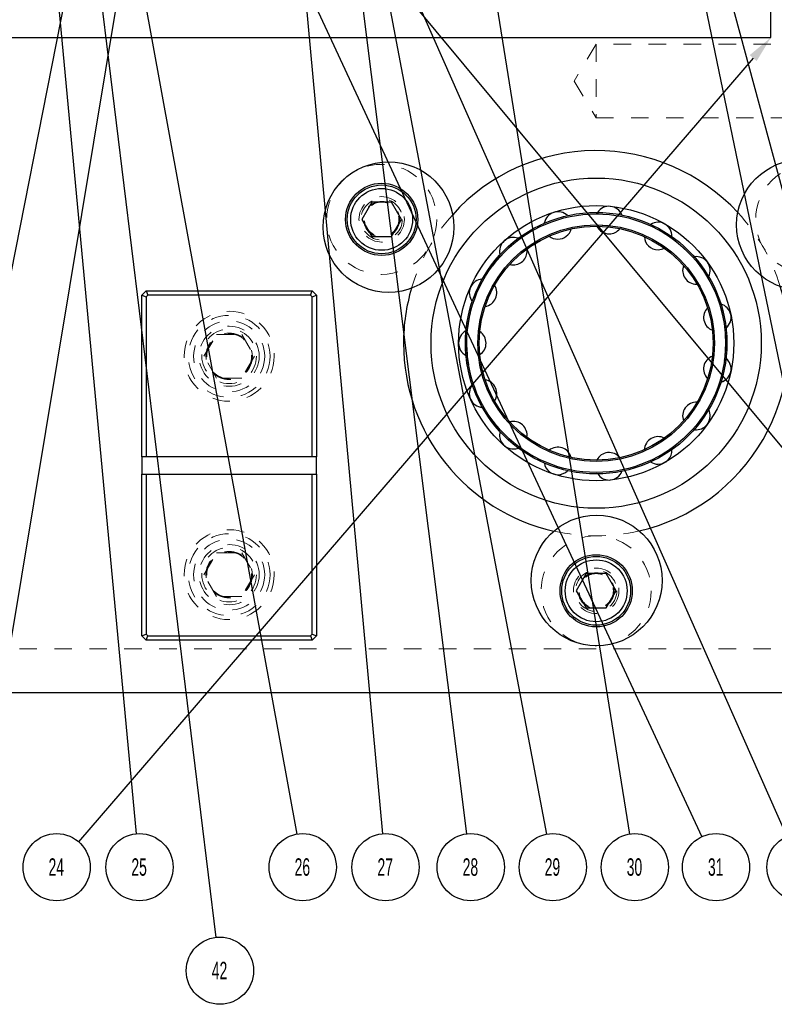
# Model space of a CAD drawing. Header units: inches. Extents: x 1880 to 2363, y -453 to -54.
# Tile 855 of 1056: x 2041.88 to 2046.2, y -76.15 to -70.51. Entities that reach past the tile are written whole.
import ezdxf

# ---------------------------------------------------------------- set-up
doc = ezdxf.new("R2010")
doc.units = ezdxf.units.IN
doc.header["$LTSCALE"] = 0.5
doc.header["$MEASUREMENT"] = 0
doc.linetypes.add('HIDDEN', pattern=[0.225, 0.15, -0.075])
for name, color, linetype in [('DIE-M-S', 8, 'Continuous'), ('DSS-M-S', 53, 'Continuous'), ('SID-M-S', 105, 'Continuous'), ('SVD-M-S', 8, 'Continuous')]:
    doc.layers.add(name, color=color, linetype=linetype)
doc.styles.add('SLDTEXTSTYLE0', font='TXT', dxfattribs={"width": 0.595745})

msp = doc.modelspace()

# ---------------------------------------------------------------- linework, layer by layer
at = {"layer": 'DIE-M-S', "linetype": 'Continuous', "lineweight": 25}
for p, q in [((2046.18179, -70.61607), (2046.18179, -67.99442)), ((2036.06679, -70.61607), (2046.18179, -70.61607))]:
    msp.add_line(p, q, dxfattribs=at)
at = {"layer": 'DSS-M-S', "linetype": 'HIDDEN', "lineweight": 18}
for p, q in [((2045.18179, -70.65512), (2045.05504, -70.86607)), ((2045.18179, -70.65512), (2045.18179, -71.07702)), ((2047.18179, -70.65512), (2045.18179, -70.65512)), ((2045.05504, -70.86607), (2045.18179, -71.07702)), ((2045.18179, -71.07702), (2047.18179, -71.07702)), ((2044.52989, -72.73292), (2044.5344, -72.73304)), ((2045.25587, -73.14958), (2045.2641, -73.14915)), ((2047.18179, -74.11607), (2034.68179, -74.11607))]:
    msp.add_line(p, q, dxfattribs=at)
at = {"layer": 'DSS-M-S', "linetype": 'Continuous', "lineweight": 25}
for p, q in [((2042.58179, -72.09107), (2042.60679, -72.06607)), ((2042.60679, -72.06607), (2042.61715, -72.09107)), ((2042.60679, -72.06607), (2043.55679, -72.06607)), ((2043.54644, -72.09107), (2043.55679, -72.06607)), ((2043.55679, -72.06607), (2043.58179, -72.09107)), ((2042.58179, -72.09107), (2042.60679, -72.10142)), ((2042.58179, -73.01607), (2042.58179, -72.09107)), ((2042.61715, -72.09107), (2042.60679, -72.10142)), ((2042.60679, -72.10142), (2042.60679, -73.01607)), ((2043.54644, -72.09107), (2042.61715, -72.09107)), ((2043.55679, -72.10142), (2043.54644, -72.09107)), ((2043.55679, -72.10142), (2043.58179, -72.09107)), ((2043.55679, -73.01607), (2043.55679, -72.10142)), ((2043.58179, -72.09107), (2043.58179, -73.01607)), ((2042.60679, -73.01607), (2042.58179, -73.01607)), ((2042.58179, -73.01607), (2042.58179, -73.11607)), ((2043.55679, -73.01607), (2042.60679, -73.01607)), ((2043.58179, -73.01607), (2043.55679, -73.01607)), ((2043.58179, -73.11607), (2043.58179, -73.01607)), ((2042.58179, -74.04107), (2042.58179, -73.11607)), ((2042.58179, -73.11607), (2042.60679, -73.11607)), ((2042.60679, -73.11607), (2042.60679, -74.03071)), ((2042.60679, -73.11607), (2043.55679, -73.11607)), ((2043.55679, -74.03071), (2043.55679, -73.11607)), ((2043.55679, -73.11607), (2043.58179, -73.11607)), ((2043.58179, -73.11607), (2043.58179, -74.04107)), ((2042.58179, -74.04107), (2042.60679, -74.03071)), ((2042.60679, -74.06607), (2042.58179, -74.04107)), ((2042.60679, -74.03071), (2042.61715, -74.04107)), ((2042.60679, -74.06607), (2042.61715, -74.04107)), ((2042.61715, -74.04107), (2043.54644, -74.04107)), ((2043.54644, -74.04107), (2043.55679, -74.03071)), ((2043.54644, -74.04107), (2043.55679, -74.06607)), ((2043.55679, -74.03071), (2043.58179, -74.04107)), ((2043.58179, -74.04107), (2043.55679, -74.06607)), ((2043.55679, -74.06607), (2042.60679, -74.06607)), ((2034.68179, -74.36607), (2047.18179, -74.36607))]:
    msp.add_line(p, q, dxfattribs=at)
for radius in [0.94488, 0.7874, 0.74803, 0.74016, 0.67717, 0.66929]:
    msp.add_circle((2045.18179, -72.36607), radius, dxfattribs=at)
at = {"layer": 'DSS-M-S', "linetype": 'HIDDEN', "lineweight": 18}
for centre, radius in [((2043.95435, -71.6574), 0.09843), ((2045.18179, -72.36607), 0.74016), ((2045.18179, -72.36607), 0.67717), ((2043.08179, -72.44107), 0.2575), ((2043.08179, -72.44107), 0.172), ((2043.08179, -72.44107), 0.1285), ((2043.08179, -73.69107), 0.2575), ((2043.08179, -73.69107), 0.172), ((2043.08179, -73.69107), 0.1285), ((2045.18179, -73.78339), 0.09843)]:
    msp.add_circle(centre, radius, dxfattribs=at)
at = {"layer": 'DSS-M-S', "linetype": 'Continuous', "lineweight": 25}
for centre, radius, start, end in [((2045.18179, -72.36607), 1.10236, 42.70227, 138.14437), ((2044.9628, -71.69209), 0.07874, 45.54405, 170.69474), ((2045.25587, -71.66129), 0.07874, 21.55885, 146.69052), ((2045.53612, -71.75235), 0.07874, 357.5709, 122.68784), ((2044.9628, -71.69209), 0.07874, 270, 345.17132), ((2045.25587, -71.66129), 0.07874, 207.00596, 270), ((2045.25587, -71.66129), 0.07874, 270, 321.17002), ((2044.7076, -71.83943), 0.07874, 69.52617, 194.70013), ((2044.9628, -71.69209), 0.07874, 230.98449, 270), ((2045.53612, -71.75235), 0.07874, 183.0241, 270), ((2044.7076, -71.83943), 0.07874, 270, 9.17438), ((2045.53612, -71.75235), 0.07874, 270, 297.17084), ((2045.75511, -71.94952), 0.07874, 333.58053, 98.68701), ((2044.7076, -71.83943), 0.07874, 255.1572, 270), ((2045.75511, -71.94952), 0.07874, 159.03925, 270), ((2044.5344, -72.07783), 0.07874, 93.70653, 218.70638), ((2045.18179, -72.36607), 1.10236, 163.42878, 180), ((2044.5344, -72.07783), 0.07874, 279.10081, 33.17888), ((2045.18179, -72.36607), 1.10236, 282.90997, 17.10964), ((2045.87497, -72.21873), 0.07874, 135.05174, 249.22792), ((2045.87497, -72.21873), 0.07874, 309.58809, 74.68868), ((2044.47313, -72.36607), 0.07874, 117.68554, 242.71312), ((2044.47313, -72.36607), 0.07874, 303.09688, 57.18447), ((2045.18179, -72.36607), 1.10236, 180, 257.31943), ((2045.87497, -72.5134), 0.07874, 111.06191, 225.22581), ((2045.87497, -72.5134), 0.07874, 285.59392, 50.68904), ((2044.5344, -72.6543), 0.07874, 327.09338, 81.19082), ((2044.5344, -72.6543), 0.07874, 141.66796, 266.72039), ((2045.75511, -72.78261), 0.07874, 87.07011, 201.22206), ((2045.75511, -72.78261), 0.07874, 270, 26.69692), ((2044.7076, -72.8927), 0.07874, 351.08995, 105.1976), ((2045.75511, -72.78261), 0.07874, 261.60878, 270), ((2044.7076, -72.8927), 0.07874, 165.65345, 270), ((2045.53612, -72.97978), 0.07874, 63.07667, 177.21702), ((2044.7076, -72.8927), 0.07874, 270, 290.73979), ((2044.9628, -73.04004), 0.07874, 15.08625, 129.20445), ((2045.53612, -72.97978), 0.07874, 270, 2.70804), ((2045.25587, -73.07084), 0.07874, 39.08194, 153.21103), ((2044.9628, -73.04004), 0.07874, 189.64167, 270), ((2045.53612, -72.97978), 0.07874, 237.62492, 270), ((2044.9628, -73.04004), 0.07874, 270, 314.73263), ((2045.25587, -73.07084), 0.07874, 213.63227, 270), ((2045.25587, -73.07084), 0.07874, 276, 338.72218)]:
    msp.add_arc(centre, radius, start, end, dxfattribs=at)
at = {"layer": 'DSS-M-S', "linetype": 'HIDDEN', "lineweight": 18}
for start, end in [(17.10964, 42.70227), (138.14437, 163.42878), (257.31943, 282.90997)]:
    msp.add_arc((2045.18179, -72.36607), 1.10236, start, end, dxfattribs=at)
at = {"layer": 'SID-M-S'}
for p, q in [((2036.43968, -61.16066), (2048.11871, -75.21749)), ((2041.97602, -66.99742), (2045.78647, -75.19102)), ((2042.64883, -66.99863), (2046.27277, -75.18953)), ((2041.79638, -67.14449), (2042.55053, -75.17393)), ((2042.03476, -67.31088), (2043.46816, -75.1762)), ((2041.99519, -67.50091), (2043.00541, -75.76688)), ((2045.33834, -68.16884), (2046.78559, -75.17706)), ((2045.34751, -68.16666), (2047.24363, -75.17975)), ((2042.57657, -68.19411), (2041.19776, -75.17673)), ((2042.80625, -68.19496), (2041.64766, -75.17568)), ((2043.32106, -68.22641), (2043.95896, -75.17389)), ((2043.56373, -68.19585), (2044.44015, -75.17458)), ((2043.57336, -68.19433), (2044.89761, -75.17645)), ((2044.33148, -68.6802), (2045.37236, -75.17551)), ((2046.08004, -70.73431), (2042.2201, -75.21964))]:
    msp.add_line(p, q, dxfattribs=at)
for centre in [(2042.09462, -75.36545), (2042.56852, -75.36545), (2043.50265, -75.36545), (2043.97655, -75.36545), (2044.46412, -75.36545), (2044.93346, -75.36545), (2045.4028, -75.36545), (2045.86759, -75.36545), (2046.3506, -75.36545), (2043.02875, -75.95783)]:
    msp.add_circle(centre, 0.19237, dxfattribs=at)
msp.add_solid([(2046.06033, -70.71735), (2046.18179, -70.61607), (2046.06033, -70.71735), (2046.09974, -70.75127)], dxfattribs=at)
at = {"layer": 'SVD-M-S', "linetype": 'Continuous', "lineweight": 25}
for p, q in [((2043.89753, -71.55898), (2043.8407, -71.6574)), ((2043.89753, -71.55898), (2043.8407, -71.6574)), ((2044.01118, -71.55898), (2043.89753, -71.55898)), ((2044.01118, -71.55898), (2043.89753, -71.55898)), ((2044.06801, -71.6574), (2044.01118, -71.55898)), ((2044.06801, -71.6574), (2044.01118, -71.55898)), ((2043.8407, -71.6574), (2043.89753, -71.75583)), ((2043.8407, -71.6574), (2043.89753, -71.75583)), ((2044.01118, -71.75583), (2044.06801, -71.6574)), ((2044.01118, -71.75583), (2044.06801, -71.6574)), ((2043.89753, -71.75583), (2044.01118, -71.75583)), ((2043.89753, -71.75583), (2044.01118, -71.75583)), ((2045.12497, -73.68496), (2045.06814, -73.78339)), ((2045.12497, -73.68496), (2045.06814, -73.78339)), ((2045.23862, -73.68496), (2045.12497, -73.68496)), ((2045.23862, -73.68496), (2045.12497, -73.68496)), ((2045.29544, -73.78339), (2045.23862, -73.68496)), ((2045.29544, -73.78339), (2045.23862, -73.68496)), ((2045.06814, -73.78339), (2045.12497, -73.88181)), ((2045.06814, -73.78339), (2045.12497, -73.88181)), ((2045.23862, -73.88181), (2045.29544, -73.78339)), ((2045.23862, -73.88181), (2045.29544, -73.78339)), ((2045.12497, -73.88181), (2045.23862, -73.88181)), ((2045.12497, -73.88181), (2045.23862, -73.88181))]:
    msp.add_line(p, q, dxfattribs=at)
at = {"layer": 'SVD-M-S', "linetype": 'HIDDEN', "lineweight": 18}
for p, q in [((2042.93745, -72.44107), (2043.00962, -72.31607)), ((2043.00962, -72.31607), (2043.15396, -72.31607)), ((2043.15396, -72.31607), (2043.22613, -72.44107)), ((2043.00962, -72.56607), (2042.93745, -72.44107)), ((2043.22613, -72.44107), (2043.15396, -72.56607)), ((2043.15396, -72.56607), (2043.00962, -72.56607)), ((2042.93745, -73.69107), (2043.00962, -73.56607)), ((2043.00962, -73.56607), (2043.15396, -73.56607)), ((2043.15396, -73.56607), (2043.22613, -73.69107)), ((2043.00962, -73.81607), (2042.93745, -73.69107)), ((2043.22613, -73.69107), (2043.15396, -73.81607)), ((2043.15396, -73.81607), (2043.00962, -73.81607))]:
    msp.add_line(p, q, dxfattribs=at)
at = {"layer": 'SVD-M-S', "linetype": 'Continuous', "lineweight": 25}
for centre, radius in [((2043.99352, -71.7016), 0.37402), ((2046.35924, -71.68884), 0.37402), ((2043.95435, -71.6574), 0.20669), ((2043.95435, -71.6574), 0.19685), ((2043.95435, -71.6574), 0.19685), ((2043.95435, -71.6574), 0.17717), ((2043.95435, -71.6574), 0.17717), ((2045.18451, -73.7244), 0.37402), ((2045.18179, -73.78339), 0.20669), ((2045.18179, -73.78339), 0.19685), ((2045.18179, -73.78339), 0.19685), ((2045.18179, -73.78339), 0.17717), ((2045.18179, -73.78339), 0.17717)]:
    msp.add_circle(centre, radius, dxfattribs=at)
at = {"layer": 'SVD-M-S', "linetype": 'HIDDEN', "lineweight": 18}
for centre, radius in [((2043.95435, -71.6574), 0.31496), ((2046.40923, -71.6574), 0.31496), ((2043.95435, -71.6574), 0.12992), ((2043.95435, -71.6574), 0.11811), ((2043.95435, -71.6574), 0.11811), ((2043.95435, -71.6574), 0.10289), ((2043.95435, -71.6574), 0.10289), ((2043.95435, -71.6574), 0.10262), ((2043.95435, -71.6574), 0.10262), ((2043.95435, -71.6574), 0.1021), ((2043.95435, -71.6574), 0.1021), ((2043.08179, -72.44107), 0.23438), ((2043.08179, -72.44107), 0.20313), ((2043.08179, -72.44107), 0.15625), ((2043.08179, -72.44107), 0.13297), ((2043.08179, -72.44107), 0.1327), ((2043.08179, -72.44107), 0.13218), ((2043.08179, -73.69107), 0.23438), ((2043.08179, -73.69107), 0.20313), ((2045.18179, -73.78339), 0.31496), ((2043.08179, -73.69107), 0.15625), ((2043.08179, -73.69107), 0.13297), ((2043.08179, -73.69107), 0.1327), ((2043.08179, -73.69107), 0.13218), ((2045.18179, -73.78339), 0.12992), ((2045.18179, -73.78339), 0.11811), ((2045.18179, -73.78339), 0.11811), ((2045.18179, -73.78339), 0.10289), ((2045.18179, -73.78339), 0.10289), ((2045.18179, -73.78339), 0.10262), ((2045.18179, -73.78339), 0.10262), ((2045.18179, -73.78339), 0.1021), ((2045.18179, -73.78339), 0.1021)]:
    msp.add_circle(centre, radius, dxfattribs=at)

# ---------------------------------------------------------------- texts
at = {"layer": 'SID-M-S', "char_height": 0.1, "attachment_point": 2, "style": 'SLDTEXTSTYLE0'}
for s, insert in [('24', (2042.09261, -75.31435)), ('25', (2042.56651, -75.31435)), ('26', (2043.50064, -75.31435)), ('27', (2043.97453, -75.31435)), ('28', (2044.4621, -75.31435)), ('29', (2044.93145, -75.31435)), ('30', (2045.40079, -75.31435)), ('31', (2045.86557, -75.31435)), ('42', (2043.02674, -75.90673))]:
    msp.add_mtext(s, dxfattribs=dict(at, insert=insert))

doc.saveas('drawing.dxf')
